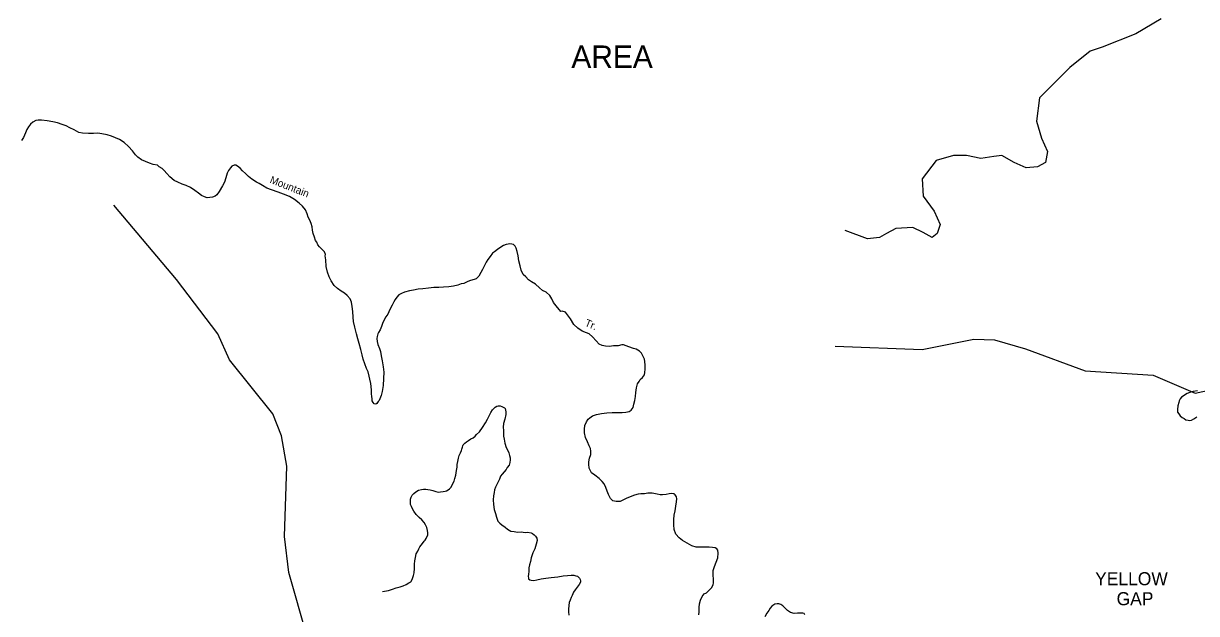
# Model space of a CAD drawing. Extents: x 884530 to 1028605, y 526725 to 653634.
# Drawn here: x 895600 to 905927, y 619308 to 624499 of the extents above; entities that cross this region are included whole.
import ezdxf

# ---------------------------------------------------------------- set-up
doc = ezdxf.new("R2010")
doc.units = 0
for name, color, linetype in [('Exist Boundary Land Use Forest State Division NC Forest Resources Label', 7, 'Continuous'), ('Exist Geographical Mountain Summit Label', 7, 'Continuous'), ('Exist Hydrographic Creek Single Shore', 7, 'Continuous'), ('Exist Hydrographic Misc Water Feature', 7, 'Continuous'), ('Exist Road Non-System Type 51', 7, 'Continuous'), ('Exist Road Non-System Type 51 Label', 7, 'Continuous'), ('Exist Road State Agency Type 41 National Forest', 7, 'Continuous')]:
    doc.layers.add(name, color=color, linetype=linetype)

msp = doc.modelspace()

# ---------------------------------------------------------------- linework, layer by layer
at = {"layer": 'Exist Hydrographic Creek Single Shore'}
msp.add_lwpolyline([(902745, 621659), (903511, 621630), (903965, 621723), (904148, 621716), (904421, 621638), (904947, 621444), (905546, 621406), (905915, 621247), (906050, 621277)], dxfattribs=at)
at = {"layer": 'Exist Hydrographic Misc Water Feature'}
msp.add_lwpolyline([(898465, 618457), (898182, 618925), (898097, 619104), (897935, 619668), (897897, 619987), (897919, 620604), (897871, 620870), (897795, 621066), (897412, 621539), (897312, 621768), (896946, 622248), (896395, 622902)], dxfattribs=at)
at = {"layer": 'Exist Road Non-System Type 51'}
for points in [[(905614, 624541), (905391, 624407), (905097, 624292), (904990, 624256), (904812, 624113), (904544, 623846), (904517, 623641), (904562, 623489), (904615, 623373), (904598, 623275), (904526, 623239), (904428, 623230), (904321, 623275), (904214, 623337), (904143, 623329), (904027, 623311), (903902, 623337), (903787, 623337), (903635, 623293), (903510, 623132), (903519, 622981), (903617, 622847), (903671, 622731), (903644, 622651), (903599, 622615), (903519, 622660), (903430, 622704), (903279, 622695), (903198, 622651), (903136, 622615), (903029, 622606), (902833, 622678)], [(898170, 622591), (898161, 622618), (898150, 622651), (898145, 622681), (898140, 622711), (898131, 622739), (898122, 622768), (898105, 622796), (898096, 622826), (898082, 622861), (898057, 622891), (898026, 622918), (897985, 622951), (897942, 622976), (897889, 622997), (897841, 623015), (897782, 623036), (897743, 623050), (897703, 623074), (897676, 623092), (897651, 623104), (897611, 623131), (897580, 623154), (897555, 623178), (897528, 623204), (897507, 623225), (897495, 623236), (897484, 623243), (897470, 623252), (897454, 623253), (897434, 623244), (897421, 623230), (897404, 623205), (897393, 623183), (897382, 623140), (897368, 623103), (897353, 623070), (897323, 623022), (897302, 622992), (897286, 622980), (897265, 622970), (897239, 622967), (897217, 622966), (897193, 622973), (897168, 622987), (897140, 623006), (897109, 623031), (897070, 623057), (897033, 623073), (896997, 623086), (896958, 623102), (896925, 623118), (896888, 623149), (896861, 623179), (896838, 623206), (896820, 623222), (896795, 623238), (896779, 623252), (896740, 623260), (896710, 623270), (896674, 623284), (896639, 623301), (896606, 623322), (896585, 623345), (896558, 623380), (896523, 623417), (896487, 623453), (896444, 623478), (896410, 623494), (896375, 623508), (896337, 623521), (896289, 623529), (896255, 623533), (896217, 623531), (896173, 623530), (896119, 623533), (896086, 623541), (896046, 623563), (896007, 623582), (895974, 623600), (895940, 623612), (895899, 623625), (895859, 623634), (895809, 623643), (895759, 623648), (895729, 623648), (895707, 623645), (895681, 623631), (895662, 623614), (895643, 623590), (895628, 623568), (895617, 623536), (895600, 623496), (895581, 623470)], [(899657, 622370), (899641, 622335), (899626, 622307), (899607, 622275), (899584, 622254), (899566, 622246), (899536, 622237), (899513, 622230), (899475, 622212), (899454, 622208), (899424, 622197), (899384, 622188), (899345, 622182), (899297, 622180), (899257, 622177), (899213, 622175), (899165, 622170), (899115, 622164), (899074, 622161), (899032, 622153), (898998, 622147), (898955, 622136), (898927, 622125), (898905, 622112), (898886, 622091), (898871, 622070), (898860, 622050), (898845, 622021), (898832, 621995), (898815, 621963), (898806, 621943), (898789, 621917), (898776, 621893), (898761, 621859), (898752, 621834), (898741, 621805), (898726, 621781), (898720, 621769), (898713, 621744), (898710, 621727), (898713, 621701), (898718, 621675), (898733, 621641), (898742, 621612), (898748, 621575), (898757, 621531), (898767, 621477), (898773, 621431), (898769, 621376), (898767, 621314), (898757, 621260), (898749, 621225), (898738, 621198), (898730, 621183), (898723, 621172), (898711, 621155), (898701, 621151), (898687, 621154), (898677, 621166), (898670, 621179), (898668, 621198), (898665, 621216), (898664, 621242), (898663, 621275), (898659, 621333), (898633, 621433), (898620, 621464), (898604, 621506), (898589, 621545), (898581, 621585), (898570, 621630), (898556, 621683), (898542, 621725), (898531, 621768), (898516, 621828), (898505, 621877), (898503, 621915), (898499, 621965), (898494, 622008), (898486, 622047), (898475, 622077), (898450, 622105), (898425, 622127), (898395, 622144), (898364, 622167), (898335, 622195), (898309, 622234), (898290, 622269), (898277, 622312), (898265, 622360), (898260, 622421), (898257, 622456), (898259, 622467), (898250, 622489), (898235, 622505), (898217, 622522), (898206, 622534), (898192, 622553), (898181, 622575), (898170, 622591)], [(900576, 620621), (900577, 620644), (900582, 620675), (900594, 620708), (900595, 620735), (900591, 620759), (900580, 620783), (900564, 620820), (900547, 620856), (900539, 620899), (900538, 620929), (900543, 620963), (900556, 620995), (900571, 621017), (900586, 621031), (900610, 621046), (900645, 621058), (900687, 621069), (900735, 621074), (900783, 621078), (900829, 621076), (900871, 621076), (900902, 621081), (900932, 621084), (900950, 621096), (900967, 621121), (900974, 621149), (900981, 621182), (900987, 621216), (900990, 621252), (900996, 621294), (901005, 621328), (901020, 621350), (901030, 621366), (901049, 621384), (901066, 621407), (901071, 621430), (901074, 621458), (901073, 621493), (901070, 621525), (901067, 621545), (901056, 621569), (901039, 621599), (901024, 621616), (900994, 621634), (900970, 621639), (900929, 621653), (900882, 621672), (900866, 621672), (900835, 621664), (900795, 621662), (900759, 621657), (900723, 621661), (900693, 621665), (900668, 621677), (900641, 621707), (900608, 621743), (900581, 621768), (900555, 621779), (900518, 621793), (900479, 621819), (900446, 621851), (900414, 621900), (900389, 621935), (900370, 621960), (900342, 621967), (900330, 621966), (900290, 622014), (900267, 622045), (900250, 622078), (900233, 622105), (900202, 622134), (900169, 622151), (900142, 622174), (900107, 622205), (900073, 622225), (900046, 622244), (900021, 622269), (899998, 622292), (899981, 622328), (899971, 622366), (899960, 622412), (899954, 622454), (899947, 622494), (899938, 622522), (899927, 622540), (899914, 622554), (899900, 622559), (899880, 622562), (899866, 622559), (899848, 622555), (899825, 622546), (899801, 622532), (899772, 622512), (899747, 622491), (899729, 622479), (899708, 622450), (899689, 622424), (899674, 622398), (899657, 622370)], [(898761, 619501), (898814, 619512), (898848, 619522), (898881, 619533), (898915, 619544), (898943, 619553), (898970, 619564), (898992, 619577), (899009, 619588), (899022, 619608), (899033, 619642), (899038, 619666), (899041, 619703), (899043, 619741), (899044, 619771), (899051, 619801), (899058, 619833), (899071, 619856), (899080, 619876), (899090, 619894), (899101, 619909), (899113, 619925), (899126, 619944), (899137, 619953), (899145, 619967), (899149, 619977), (899158, 619996), (899159, 620017), (899156, 620039), (899151, 620064), (899139, 620088), (899126, 620108), (899107, 620131), (899082, 620154), (899057, 620179), (899036, 620209), (899023, 620230), (899015, 620251), (899008, 620267), (899007, 620289), (899008, 620313), (899013, 620332), (899021, 620349), (899036, 620363), (899054, 620379), (899077, 620392), (899105, 620399), (899121, 620402), (899141, 620403), (899159, 620399), (899179, 620395), (899203, 620390), (899229, 620383), (899252, 620377), (899272, 620378), (899295, 620382), (899313, 620385), (899325, 620387), (899339, 620395), (899349, 620406), (899364, 620420), (899377, 620445), (899390, 620473), (899397, 620497), (899406, 620525), (899413, 620566), (899417, 620596), (899419, 620620), (899424, 620646), (899430, 620676), (899436, 620697), (899447, 620721), (899456, 620741), (899460, 620755), (899465, 620772), (899468, 620784), (899470, 620791), (899484, 620806), (899501, 620819), (899517, 620830), (899538, 620844), (899558, 620854), (899577, 620867), (899589, 620884), (899614, 620908), (899642, 620945), (899667, 620985), (899686, 621019), (899702, 621052), (899713, 621077), (899729, 621099), (899740, 621112), (899752, 621124), (899767, 621132), (899779, 621135), (899797, 621134), (899811, 621129), (899822, 621125), (899834, 621119), (899840, 621111)], [(899840, 621111), (899844, 621098), (899847, 621082), (899846, 621059), (899837, 621019), (899825, 620979), (899824, 620949), (899825, 620917), (899826, 620891), (899827, 620869), (899830, 620841), (899837, 620807), (899849, 620770), (899860, 620747), (899872, 620721), (899879, 620697), (899884, 620679), (899883, 620661), (899880, 620637), (899874, 620614), (899859, 620594), (899848, 620576), (899831, 620554), (899813, 620533), (899800, 620516), (899789, 620491), (899772, 620455), (899756, 620421), (899745, 620395), (899743, 620374), (899737, 620344), (899736, 620309), (899737, 620268), (899743, 620222), (899754, 620188), (899764, 620157), (899777, 620122), (899793, 620104), (899812, 620087), (899839, 620068), (899861, 620049), (899890, 620034), (899918, 620029), (899948, 620024), (899982, 620026), (900016, 620021), (900038, 620023), (900070, 620019), (900081, 620013), (900095, 620001), (900107, 619990), (900118, 619970), (900121, 619951), (900114, 619918), (900100, 619877), (900085, 619842), (900069, 619798), (900062, 619767), (900053, 619735), (900050, 619709), (900049, 619678), (900046, 619655), (900043, 619634), (900045, 619621), (900046, 619612), (900056, 619604), (900070, 619601), (900092, 619599), (900118, 619605), (900157, 619614), (900199, 619618), (900245, 619625), (900303, 619632), (900350, 619639), (900388, 619643), (900422, 619644), (900446, 619645), (900462, 619640), (900476, 619636), (900487, 619628), (900495, 619618), (900501, 619607), (900502, 619595), (900502, 619583), (900491, 619562), (900474, 619539), (900457, 619515), (900442, 619495), (900429, 619468), (900421, 619448), (900412, 619426), (900405, 619404), (900400, 619378), (900399, 619346), (900398, 619322), (900401, 619293)], [(901671, 619641), (901672, 619686), (901684, 619721), (901699, 619761), (901711, 619798), (901714, 619840), (901711, 619864), (901705, 619877), (901690, 619886), (901666, 619888), (901636, 619891), (901600, 619891), (901564, 619891), (901522, 619892), (901484, 619905), (901443, 619927), (901402, 619951), (901371, 619975), (901344, 620006), (901327, 620047), (901325, 620087), (901325, 620136), (901328, 620174), (901336, 620211), (901343, 620254), (901349, 620292), (901351, 620316), (901348, 620335), (901337, 620353), (901327, 620360), (901319, 620361), (901303, 620364), (901283, 620360), (901257, 620354), (901225, 620351), (901205, 620353), (901179, 620359), (901133, 620366), (901095, 620367), (901067, 620362), (901035, 620361), (901011, 620359), (900980, 620349), (900911, 620322), (900854, 620295), (900816, 620294), (900788, 620298), (900767, 620320), (900749, 620354), (900738, 620384), (900727, 620417), (900712, 620448), (900693, 620471), (900668, 620496), (900629, 620524), (900600, 620547), (900581, 620587), (900576, 620621)], [(901546, 619295), (901547, 619323), (901548, 619360), (901551, 619394), (901559, 619426), (901574, 619459), (901593, 619480), (901613, 619491), (901634, 619511), (901657, 619534), (901670, 619559), (901674, 619578), (901674, 619616), (901671, 619641)], [(902478, 619297), (902473, 619309), (902461, 619310), (902435, 619311), (902413, 619310), (902383, 619309), (902353, 619318), (902326, 619335), (902304, 619355), (902285, 619377), (902266, 619386), (902250, 619392), (902234, 619392), (902214, 619389), (902197, 619380), (902187, 619372), (902172, 619355), (902160, 619336), (902145, 619310), (902126, 619280)]]:
    msp.add_lwpolyline(points, dxfattribs=at)
at = {"layer": 'Exist Road State Agency Type 41 National Forest'}
msp.add_lwpolyline([(905934, 621267), (905896, 621260), (905869, 621253), (905845, 621243), (905822, 621229), (905808, 621221), (905794, 621212), (905783, 621198), (905775, 621180), (905770, 621164), (905763, 621134), (905758, 621102), (905759, 621080), (905772, 621064), (905784, 621046), (905799, 621034), (905817, 621024), (905833, 621013), (905852, 621010), (905868, 621007), (905882, 621010), (905903, 621021), (905930, 621039)], dxfattribs=at)

# ---------------------------------------------------------------- texts
at = {"layer": 'Exist Boundary Land Use Forest State Division NC Forest Resources Label'}
msp.add_text('AREA', height=196.8, dxfattribs=at).set_placement((900423, 624109))
at = {"layer": 'Exist Geographical Mountain Summit Label'}
for s, p in [('YELLOW', (905034, 619557)), ('GAP', (905223, 619381))]:
    msp.add_text(s, height=114.8, dxfattribs=at).set_placement(p)
at = {"layer": 'Exist Road Non-System Type 51 Label'}
for s, rotation, p in [('Mountain', 338.6451, (897763, 623099)), ('Tr.', 337.0538, (900535, 621841))]:
    msp.add_text(s, height=65.6, rotation=rotation, dxfattribs=at).set_placement(p)

doc.saveas('drawing.dxf')
